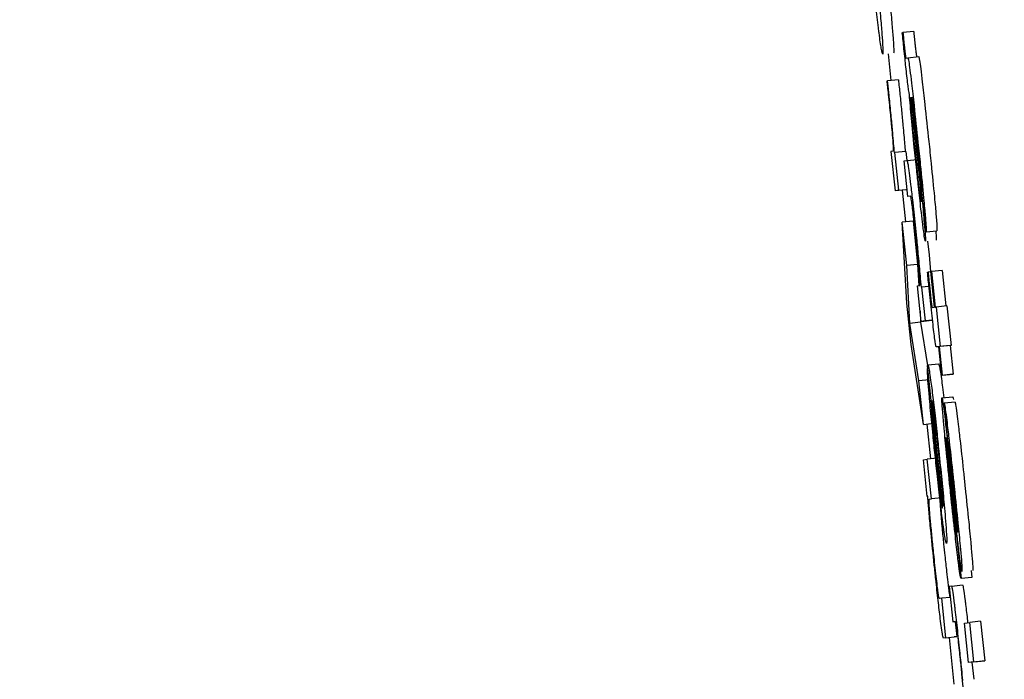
# Model space of a CAD drawing. Header units: inches. Extents: x 170 to 312, y 215 to 248.
# Tile 536 of 656: x 284.2291 to 284.2469, y 243.6171 to 243.629. Entities that reach past the tile are written whole.
import ezdxf

# ---------------------------------------------------------------- set-up
doc = ezdxf.new("R2010")
doc.units = ezdxf.units.IN
doc.header["$LTSCALE"] = 0.25
doc.header["$MEASUREMENT"] = 0
doc.layers.add('ANNOTATIONS', color=1, linetype='Continuous')
doc.layers.add('MOTOR RH', color=7, linetype='Continuous')
doc.styles.add('ARIAL', font='arial.ttf', dxfattribs={"height": 0.09375})
doc.dimstyles.new('STANDARD$0', dxfattribs={"dimtxt": 0.09375, "dimasz": 0.09375, "dimexe": 0.03125, "dimexo": 0.046875, "dimgap": 0.09, "dimtad": 0, "dimtih": 1, "dimtoh": 1, "dimdec": 4, "dimzin": 0, "dimdsep": 46, "dimtxsty": 'ARIAL', "dimcen": 0.09, "dimadec": 0, "dimazin": 0, "dimtfac": 1, "dimtdec": 4, "dimtofl": 0, "dimtmove": 0, "dimatfit": 1, "dimfxl": 1, "dimtolj": 1, "dimtzin": 0, "dimarcsym": 0})

# ---------------------------------------------------------------- blocks, each defined once
blk = doc.blocks.new('*D63')
at = {"layer": 'ANNOTATIONS', "color": 0, "lineweight": -2, "transparency": 16777216}
for p, q in [((283.942864, 244.125047), (285.788826, 244.125047)), ((285.757576, 244.031297), (285.757576, 242.331666)), ((285.757576, 240.197174), (285.757576, 241.896805)), ((285.027051, 240.103424), (285.788826, 240.103424))]:
    blk.add_line(p, q, dxfattribs=at)
at = {"layer": 'ANNOTATIONS', "color": 0, "transparency": 16777216}
for points in [[(285.741951, 244.031297), (285.773201, 244.031297), (285.757576, 244.125047)], [(285.741951, 240.197174), (285.773201, 240.197174), (285.757576, 240.103424)]]:
    blk.add_solid(points, dxfattribs=at)
at = {"layer": 'defpoints', "color": 0, "transparency": 16777216}
for p in [(283.895989, 244.125047), (284.980176, 240.103424), (285.757576, 240.103424)]:
    blk.add_point(p, dxfattribs=at)
at = {"layer": 'ANNOTATIONS', "color": 0, "transparency": 16777216, "insert": (285.757576, 242.114236), "char_height": 0.09375, "attachment_point": 5, "style": 'ARIAL'}
blk.add_mtext('\\A1;OPENING\\PHEIGHT', dxfattribs=at)
blk = doc.blocks.new('*D64')
at = {"layer": 'ANNOTATIONS', "color": 0, "lineweight": -2, "transparency": 16777216}
for p, q in [((283.942864, 244.96103), (286.443815, 244.96103)), ((286.412565, 244.86728), (286.412565, 242.749657)), ((286.412565, 240.197174), (286.412565, 242.314797)), ((285.947395, 240.103424), (286.443815, 240.103424))]:
    blk.add_line(p, q, dxfattribs=at)
at = {"layer": 'ANNOTATIONS', "color": 0, "transparency": 16777216}
for points in [[(286.39694, 244.86728), (286.42819, 244.86728), (286.412565, 244.96103)], [(286.39694, 240.197174), (286.42819, 240.197174), (286.412565, 240.103424)]]:
    blk.add_solid(points, dxfattribs=at)
at = {"layer": 'defpoints', "color": 0, "transparency": 16777216}
for p in [(283.895989, 244.96103), (285.90052, 240.103424), (286.412565, 240.103424)]:
    blk.add_point(p, dxfattribs=at)
at = {"layer": 'ANNOTATIONS', "color": 0, "transparency": 16777216, "insert": (286.412565, 242.532227), "char_height": 0.09375, "attachment_point": 5, "style": 'ARIAL'}
blk.add_mtext('\\A1;TOTAL\\PHEIGHT', dxfattribs=at)

msp = doc.modelspace()

# ---------------------------------------------------------------- linework, layer by layer
at = {"layer": 'MOTOR RH'}
for p, q in [((284.245066, 243.628771), (284.245077, 243.628773)), ((284.245273, 243.628793), (284.245077, 243.628773)), ((284.244807, 243.628389), (284.244858, 243.627903)), ((284.245132, 243.628312), (284.245167, 243.628316)), ((284.245167, 243.628316), (284.245363, 243.628337)), ((284.244799, 243.627896), (284.244786, 243.627895)), ((284.244995, 243.627917), (284.244799, 243.627896)), ((284.245216, 243.627598), (284.245226, 243.6276)), ((284.245268, 243.627171), (284.245326, 243.62661)), ((284.245274, 243.627214), (284.245335, 243.626625)), ((284.244897, 243.626626), (284.24486, 243.626622)), ((284.24486, 243.626622), (284.244935, 243.625907)), ((284.244933, 243.626601), (284.244922, 243.626599)), ((284.245129, 243.626621), (284.244933, 243.626601)), ((284.245006, 243.625916), (284.244933, 243.626601)), ((284.245102, 243.62645), (284.245149, 243.626456)), ((284.245169, 243.625807), (284.245102, 243.62645)), ((284.245129, 243.626621), (284.245147, 243.626456)), ((284.245149, 243.626456), (284.245344, 243.626477)), ((284.245131, 243.625928), (284.244935, 243.625907)), ((284.245006, 243.625916), (284.244935, 243.625907)), ((284.245006, 243.625916), (284.245156, 243.625932)), ((284.245065, 243.625921), (284.245126, 243.625346)), ((284.245156, 243.625931), (284.245131, 243.625928)), ((284.245215, 243.625813), (284.245169, 243.625807)), ((284.245496, 243.625164), (284.245421, 243.625879)), ((284.245262, 243.62536), (284.245066, 243.62534)), ((284.245149, 243.624554), (284.245066, 243.62534)), ((284.245149, 243.623871), (284.245066, 243.62534)), ((284.245262, 243.62536), (284.245344, 243.624575)), ((284.245496, 243.625164), (284.245691, 243.625185)), ((284.245525, 243.624997), (284.24555, 243.624749)), ((284.24555, 243.624749), (284.245578, 243.624442)), ((284.245344, 243.624575), (284.245149, 243.624554)), ((284.245203, 243.623505), (284.245149, 243.624554)), ((284.245344, 243.624575), (284.245364, 243.624189)), ((284.245522, 243.624436), (284.245532, 243.624437)), ((284.245583, 243.624442), (284.245532, 243.624437)), ((284.245583, 243.624444), (284.245594, 243.624445)), ((284.24565, 243.6238), (284.245583, 243.624444)), ((284.245789, 243.624466), (284.245594, 243.624445)), ((284.245594, 243.624445), (284.245661, 243.623801)), ((284.245789, 243.624466), (284.245857, 243.623822)), ((284.24534, 243.624186), (284.245384, 243.624192)), ((284.245407, 243.623543), (284.24534, 243.624186)), ((284.245405, 243.62416), (284.245414, 243.624162)), ((284.245549, 243.624176), (284.245414, 243.624162)), ((284.245414, 243.624162), (284.245478, 243.623552)), ((284.245227, 243.623127), (284.245149, 243.623871)), ((284.245607, 243.623794), (284.24565, 243.6238)), ((284.245661, 243.623801), (284.245679, 243.623803)), ((284.245875, 243.623824), (284.245679, 243.623803)), ((284.245679, 243.623803), (284.245754, 243.623089)), ((284.245875, 243.623824), (284.24595, 243.623109)), ((284.245388, 243.623727), (284.245398, 243.623526)), ((284.245398, 243.623526), (284.245203, 243.623505)), ((284.245368, 243.622466), (284.245203, 243.623505)), ((284.245398, 243.623526), (284.245523, 243.622741)), ((284.245407, 243.623543), (284.245603, 243.623563)), ((284.245478, 243.623552), (284.245407, 243.623543)), ((284.245613, 243.623566), (284.245478, 243.623552)), ((284.245451, 243.621677), (284.245227, 243.623127)), ((284.245725, 243.623085), (284.245684, 243.62308)), ((284.24578, 243.622564), (284.245725, 243.623085)), ((284.245932, 243.623107), (284.245736, 243.623087)), ((284.245754, 243.623089), (284.245736, 243.623087)), ((284.245736, 243.623087), (284.245791, 243.622566)), ((284.24595, 243.623109), (284.245754, 243.623089)), ((284.24595, 243.623109), (284.245932, 243.623107)), ((284.245932, 243.623107), (284.245987, 243.622586)), ((284.245794, 243.62016), (284.245523, 243.622739)), ((284.245529, 243.622754), (284.245725, 243.622775)), ((284.245528, 243.622693), (284.24552, 243.622692)), ((284.24552, 243.622692), (284.245587, 243.622049)), ((284.245976, 243.622585), (284.24578, 243.622564)), ((284.245791, 243.622566), (284.24578, 243.622564)), ((284.245791, 243.622566), (284.245987, 243.622586)), ((284.245987, 243.622586), (284.245976, 243.622585)), ((284.24555, 243.622486), (284.245368, 243.622466)), ((284.245451, 243.621677), (284.245368, 243.622466)), ((284.245794, 243.622351), (284.245817, 243.622161)), ((284.245784, 243.622157), (284.24598, 243.622178)), ((284.245802, 243.620189), (284.2456, 243.622111)), ((284.245824, 243.622061), (284.245826, 243.622061)), ((284.245899, 243.621346), (284.245824, 243.622061)), ((284.246022, 243.622081), (284.245826, 243.622061)), ((284.245451, 243.621677), (284.245633, 243.621697)), ((284.245509, 243.621683), (284.245575, 243.621051)), ((284.245447, 243.621036), (284.245518, 243.621045)), ((284.245517, 243.620374), (284.245447, 243.621036)), ((284.245699, 243.621064), (284.245518, 243.621045)), ((284.245593, 243.62033), (284.245518, 243.621045)), ((284.246016, 243.620056), (284.245931, 243.620834)), ((284.245936, 243.62091), (284.245994, 243.620382)), ((284.245528, 243.620375), (284.245517, 243.620374)), ((284.245557, 243.620326), (284.245593, 243.62033)), ((284.245774, 243.62035), (284.245593, 243.62033)), ((284.246068, 243.619742), (284.246071, 243.619728)), ((284.246055, 243.619601), (284.24613, 243.618887)), ((284.246313, 243.61903), (284.246326, 243.618907)), ((284.246326, 243.618907), (284.24613, 243.618887)), ((284.245962, 243.61875), (284.245912, 243.618743)), ((284.245912, 243.618743), (284.24598, 243.6181)), ((284.245962, 243.61875), (284.246158, 243.61877)), ((284.245782, 243.618529), (284.245737, 243.618523)), ((284.245933, 243.618545), (284.245782, 243.618529)), ((284.245857, 243.617815), (284.245782, 243.618529)), ((284.24598, 243.6181), (284.246024, 243.618106)), ((284.246024, 243.618105), (284.24598, 243.6181)), ((284.246025, 243.618103), (284.246053, 243.617835)), ((284.246191, 243.61808), (284.246288, 243.618092)), ((284.246267, 243.617365), (284.246191, 243.61808)), ((284.246484, 243.618113), (284.246288, 243.618092)), ((284.246363, 243.617377), (284.246288, 243.618092)), ((284.246484, 243.618113), (284.246559, 243.617398)), ((284.245857, 243.617815), (284.245812, 243.617809)), ((284.245857, 243.617815), (284.246053, 243.617835)), ((284.245913, 243.617819), (284.246002, 243.616971)), ((284.246053, 243.617835), (284.246008, 243.617829)), ((284.246462, 243.617386), (284.246267, 243.617365)), ((284.246363, 243.617377), (284.246267, 243.617365)), ((284.246327, 243.617372), (284.246359, 243.617062)), ((284.246363, 243.617377), (284.246559, 243.617398)), ((284.246559, 243.617398), (284.246462, 243.617386))]:
    msp.add_line(p, q, dxfattribs=at)
for points, knots in [([(284.244553, 243.630237), (284.244575, 243.630028), (284.244619, 243.629608), (284.244661, 243.629158), (284.244679, 243.628955), (284.244684, 243.628898)], [0, 0, 0, 0, 0.417905, 0.838485, 1, 1, 1, 1]), ([(284.244633, 243.628858), (284.244617, 243.628984), (284.244586, 243.629236), (284.244533, 243.62971), (284.2445, 243.630023), (284.244486, 243.63016)], [0, 0, 0, 0, 0.35822, 0.7171383, 1, 1, 1, 1]), ([(284.244827, 243.629486), (284.24484, 243.629347), (284.244861, 243.629135), (284.244875, 243.628975), (284.244879, 243.628919)], [0, 0, 0, 0, 0.651281, 1, 1, 1, 1]), ([(284.244711, 243.628379), (284.244704, 243.628395), (284.244692, 243.628424), (284.244658, 243.628663), (284.244637, 243.628827), (284.244633, 243.628858)], [0, 0, 0, 0, 0.524417, 0.909793, 1, 1, 1, 1]), ([(284.244684, 243.628898), (284.244692, 243.628804), (284.244711, 243.628567), (284.244718, 243.628404), (284.244713, 243.628387), (284.244711, 243.628379)], [0, 0, 0, 0, 0.276439, 0.69213, 1, 1, 1, 1]), ([(284.244879, 243.628919), (284.244887, 243.628824), (284.244907, 243.628587), (284.244914, 243.628424), (284.244909, 243.628407), (284.244906, 243.6284)], [0, 0, 0, 0, 0.276432, 0.692176, 1, 1, 1, 1]), ([(284.245115, 243.628299), (284.245108, 243.628359), (284.245092, 243.628518), (284.245076, 243.628675), (284.245066, 243.628771)], [0, 0, 0, 0, 0.381526, 1, 1, 1, 1]), ([(284.245077, 243.628773), (284.245081, 243.628738), (284.245086, 243.628686), (284.245093, 243.62861), (284.245097, 243.62857), (284.245099, 243.628549)], [0, 0, 0, 0, 0.4881854, 0.7420853, 1, 1, 1, 1]), ([(284.245273, 243.628793), (284.245276, 243.628759), (284.245281, 243.628706), (284.245289, 243.62863), (284.245293, 243.62859), (284.245295, 243.62857)], [0, 0, 0, 0, 0.4882018, 0.7420766, 1, 1, 1, 1]), ([(284.245099, 243.628549), (284.245102, 243.628524), (284.245107, 243.628479), (284.245114, 243.62842), (284.24512, 243.62837), (284.245128, 243.628318), (284.24513, 243.628314), (284.245132, 243.628312)], [0, 0, 0, 0, 0.140242, 0.256281, 0.371708, 0.556681, 1, 1, 1, 1]), ([(284.245295, 243.62857), (284.245298, 243.628545), (284.245303, 243.6285), (284.245309, 243.62844), (284.245316, 243.62839), (284.245323, 243.628339), (284.245326, 243.628335), (284.245327, 243.628332)], [0, 0, 0, 0, 0.140209, 0.256232, 0.372219, 0.556786, 1, 1, 1, 1]), ([(284.245194, 243.627656), (284.24519, 243.627675), (284.245184, 243.627704), (284.245167, 243.627831), (284.245149, 243.62798), (284.245131, 243.628144), (284.24512, 243.62825), (284.245115, 243.628299)], [0, 0, 0, 0, 0.318892, 0.503446, 0.689292, 0.85645, 1, 1, 1, 1]), ([(284.245167, 243.628316), (284.245171, 243.628306), (284.245178, 243.628288), (284.245203, 243.628107), (284.245236, 243.627834), (284.245286, 243.62738), (284.245326, 243.627008), (284.24535, 243.626782)], [0, 0, 0, 0, 0.208174, 0.351506, 0.494834, 0.694302, 1, 1, 1, 1]), ([(284.245363, 243.628337), (284.245367, 243.628327), (284.245374, 243.628309), (284.245398, 243.628128), (284.245431, 243.627854), (284.245482, 243.627401), (284.245522, 243.627028), (284.245546, 243.626803)], [0, 0, 0, 0, 0.208175, 0.351508, 0.494834, 0.694302, 1, 1, 1, 1]), ([(284.244786, 243.627895), (284.244789, 243.627869), (284.244794, 243.627819), (284.244803, 243.627737), (284.244809, 243.62768), (284.244812, 243.627649)], [0, 0, 0, 0, 0.310122, 0.619907, 1, 1, 1, 1]), ([(284.244827, 243.627632), (284.244819, 243.627709), (284.24481, 243.627797), (284.2448, 243.627884), (284.244799, 243.627896)], [0, 0, 0, 0, 0.865144, 1, 1, 1, 1]), ([(284.244995, 243.627917), (284.244999, 243.627873), (284.245009, 243.627786), (284.245018, 243.627697), (284.245023, 243.627652)], [0, 0, 0, 0, 0.498436, 1, 1, 1, 1]), ([(284.244812, 243.627649), (284.244825, 243.627524), (284.244848, 243.627298), (284.244876, 243.627007), (284.244887, 243.626882), (284.244892, 243.626821)], [0, 0, 0, 0, 0.390819, 0.706139, 1, 1, 1, 1]), ([(284.244922, 243.626599), (284.244914, 243.626709), (284.2449, 243.626881), (284.244868, 243.627232), (284.244843, 243.627477), (284.244829, 243.627612), (284.244827, 243.627632)], [0, 0, 0, 0, 0.447264, 0.699745, 0.954555, 1, 1, 1, 1]), ([(284.245023, 243.627652), (284.245033, 243.627552), (284.245054, 243.627352), (284.245084, 243.627032), (284.245105, 243.626795), (284.245114, 243.626665), (284.245118, 243.62662)], [0, 0, 0, 0, 0.222546, 0.444522, 0.808276, 1, 1, 1, 1]), ([(284.245327, 243.626281), (284.245312, 243.626421), (284.245278, 243.626749), (284.24523, 243.627241), (284.245206, 243.627517), (284.245194, 243.627656)], [0, 0, 0, 0, 0.26727, 0.629533, 1, 1, 1, 1]), ([(284.245222, 243.627468), (284.24522, 243.627497), (284.245214, 243.627569), (284.245214, 243.627597), (284.245216, 243.627598), (284.245216, 243.627598)], [0, 0, 0, 0, 0.368455, 0.910263, 1, 1, 1, 1]), ([(284.245226, 243.6276), (284.245232, 243.627531), (284.245246, 243.627393), (284.245261, 243.627246), (284.245268, 243.627171)], [0, 0, 0, 0, 0.495343, 1, 1, 1, 1]), ([(284.245241, 243.627605), (284.24524, 243.6276), (284.245239, 243.627593), (284.245243, 243.627533), (284.245247, 243.627494), (284.245248, 243.627479)], [0, 0, 0, 0, 0.560963, 0.835938, 1, 1, 1, 1]), ([(284.245341, 243.626758), (284.245326, 243.626899), (284.245304, 243.627108), (284.245275, 243.627365), (284.245258, 243.62751), (284.245245, 243.627594), (284.245242, 243.627601), (284.245241, 243.627605)], [0, 0, 0, 0, 0.342854, 0.509816, 0.6784, 0.82401, 1, 1, 1, 1]), ([(284.24526, 243.62705), (284.245253, 243.627127), (284.245238, 243.627286), (284.245227, 243.627406), (284.245222, 243.627468)], [0, 0, 0, 0, 0.489772, 1, 1, 1, 1]), ([(284.245248, 243.627479), (284.24525, 243.627455), (284.245255, 243.627407), (284.245264, 243.627316), (284.245271, 243.627251), (284.245274, 243.627214)], [0, 0, 0, 0, 0.302047, 0.603558, 1, 1, 1, 1]), ([(284.245322, 243.626432), (284.245314, 243.62651), (284.245292, 243.626726), (284.245272, 243.626924), (284.24526, 243.62705)], [0, 0, 0, 0, 0.364579, 1, 1, 1, 1]), ([(284.244892, 243.626821), (284.244895, 243.626776), (284.244905, 243.626636), (284.2449, 243.62663), (284.244897, 243.626626)], [0, 0, 0, 0, 0.3237364, 1, 1, 1, 1]), ([(284.245546, 243.626803), (284.24556, 243.626669), (284.245596, 243.626325), (284.245638, 243.625904), (284.245659, 243.625673), (284.245665, 243.625611)], [0, 0, 0, 0, 0.319392, 0.817388, 1, 1, 1, 1]), ([(284.245335, 243.626625), (284.245353, 243.626445), (284.245391, 243.626082), (284.245425, 243.625738), (284.245442, 243.625564)], [0, 0, 0, 0, 0.495932, 1, 1, 1, 1]), ([(284.245421, 243.625879), (284.245421, 243.625888), (284.245423, 243.625904), (284.245414, 243.626018), (284.245399, 243.626191), (284.245374, 243.626447), (284.245353, 243.626646), (284.245341, 243.626758)], [0, 0, 0, 0, 0.224873, 0.383614, 0.542871, 0.742033, 1, 1, 1, 1]), ([(284.24535, 243.626782), (284.245364, 243.626648), (284.2454, 243.626304), (284.245442, 243.625884), (284.245463, 243.625653), (284.245469, 243.625591)], [0, 0, 0, 0, 0.319044, 0.81709, 1, 1, 1, 1]), ([(284.245149, 243.626456), (284.245154, 243.626446), (284.245162, 243.626431), (284.245188, 243.626253), (284.245216, 243.626031), (284.245253, 243.625704), (284.245281, 243.625445), (284.245297, 243.62529)], [0, 0, 0, 0, 0.315064, 0.48809, 0.635656, 0.783508, 1, 1, 1, 1]), ([(284.245326, 243.62661), (284.245339, 243.626484), (284.24536, 243.626273), (284.245386, 243.626017), (284.245396, 243.62591), (284.245399, 243.625871)], [0, 0, 0, 0, 0.486926, 0.817094, 1, 1, 1, 1]), ([(284.24538, 243.625906), (284.245372, 243.625976), (284.245354, 243.626136), (284.245333, 243.626325), (284.245322, 243.626432)], [0, 0, 0, 0, 0.437242, 1, 1, 1, 1]), ([(284.245432, 243.625341), (284.245423, 243.625417), (284.2454, 243.625606), (284.245363, 243.62594), (284.245337, 243.626182), (284.245327, 243.626281)], [0, 0, 0, 0, 0.285258, 0.705861, 1, 1, 1, 1]), ([(284.245303, 243.625128), (284.245293, 243.625219), (284.245277, 243.625371), (284.245255, 243.62556), (284.245238, 243.625697), (284.245223, 243.625799), (284.245218, 243.625807), (284.245215, 243.625813)], [0, 0, 0, 0, 0.206481, 0.347765, 0.488796, 0.69312, 1, 1, 1, 1]), ([(284.245409, 243.625707), (284.245407, 243.625714), (284.245403, 243.625726), (284.245391, 243.62582), (284.245383, 243.625884), (284.24538, 243.625906)], [0, 0, 0, 0, 0.491707, 0.824978, 1, 1, 1, 1]), ([(284.245399, 243.625871), (284.245403, 243.625831), (284.245409, 243.625751), (284.245411, 243.625711), (284.245409, 243.625708), (284.245409, 243.625707)], [0, 0, 0, 0, 0.412598, 0.826409, 1, 1, 1, 1]), ([(284.245442, 243.625564), (284.245448, 243.625502), (284.245463, 243.625334), (284.245473, 243.625217), (284.245479, 243.625143)], [0, 0, 0, 0, 0.371, 1, 1, 1, 1]), ([(284.245469, 243.625591), (284.245477, 243.625499), (284.245493, 243.625317), (284.2455, 243.625184), (284.245497, 243.62517), (284.245496, 243.625164)], [0, 0, 0, 0, 0.344156, 0.688358, 1, 1, 1, 1]), ([(284.245665, 243.625611), (284.245672, 243.62552), (284.245688, 243.625337), (284.245696, 243.625204), (284.245693, 243.625191), (284.245691, 243.625185)], [0, 0, 0, 0, 0.344141, 0.688376, 1, 1, 1, 1]), ([(284.245297, 243.62529), (284.245305, 243.62521), (284.245326, 243.625016), (284.245344, 243.624834), (284.245354, 243.624728)], [0, 0, 0, 0, 0.414187, 1, 1, 1, 1]), ([(284.245484, 243.624993), (284.24548, 243.625003), (284.245473, 243.625022), (284.245452, 243.625175), (284.245437, 243.625299), (284.245432, 243.625341)], [0, 0, 0, 0, 0.445853, 0.812564, 1, 1, 1, 1]), ([(284.245368, 243.624447), (284.245361, 243.624534), (284.245348, 243.624683), (284.245323, 243.624935), (284.245309, 243.625075), (284.245303, 243.625128)], [0, 0, 0, 0, 0.4699202, 0.7983337, 1, 1, 1, 1]), ([(284.245479, 243.625143), (284.245481, 243.625107), (284.245488, 243.625012), (284.245485, 243.625), (284.245484, 243.624993)], [0, 0, 0, 0, 0.377379, 1, 1, 1, 1]), ([(284.245674, 243.625164), (284.245677, 243.625127), (284.245684, 243.625032), (284.245681, 243.62502), (284.245679, 243.625013)], [0, 0, 0, 0, 0.377597, 1, 1, 1, 1]), ([(284.245354, 243.624728), (284.245366, 243.624601), (284.245385, 243.624393), (284.245399, 243.624226), (284.245405, 243.62416)], [0, 0, 0, 0, 0.6071, 1, 1, 1, 1]), ([(284.245384, 243.624192), (284.245385, 243.624203), (284.245386, 243.624225), (284.245377, 243.624345), (284.24537, 243.624427), (284.245368, 243.624447)], [0, 0, 0, 0, 0.431322, 0.860454, 1, 1, 1, 1]), ([(284.245575, 243.623918), (284.245567, 243.623994), (284.245549, 243.624167), (284.245532, 243.624339), (284.245522, 243.624436)], [0, 0, 0, 0, 0.440308, 1, 1, 1, 1]), ([(284.245532, 243.624437), (284.245537, 243.624393), (284.245546, 243.624306), (284.245555, 243.624217), (284.24556, 243.624173)], [0, 0, 0, 0, 0.498331, 1, 1, 1, 1]), ([(284.24556, 243.624173), (284.245563, 243.624137), (284.245572, 243.624056), (284.245583, 243.623955), (284.245589, 243.623904), (284.245591, 243.623888)], [0, 0, 0, 0, 0.356409, 0.809217, 1, 1, 1, 1]), ([(284.245622, 243.623486), (284.245615, 243.623555), (284.245599, 243.623695), (284.245583, 243.623843), (284.245575, 243.623918)], [0, 0, 0, 0, 0.49064, 1, 1, 1, 1]), ([(284.245591, 243.623888), (284.245593, 243.623873), (284.245598, 243.623832), (284.245604, 243.623799), (284.245606, 243.623796), (284.245607, 243.623794)], [0, 0, 0, 0, 0.19182, 0.490831, 1, 1, 1, 1]), ([(284.245659, 243.623185), (284.245654, 243.623225), (284.245643, 243.623301), (284.245629, 243.623426), (284.245622, 243.623486)], [0, 0, 0, 0, 0.5138715, 1, 1, 1, 1]), ([(284.245684, 243.62308), (284.245682, 243.623082), (284.245678, 243.623085), (284.245672, 243.623102), (284.245663, 243.623157), (284.245659, 243.623185)], [0, 0, 0, 0, 0.3909991, 0.6914593, 1, 1, 1, 1]), ([(284.245523, 243.622739), (284.245524, 243.622743), (284.245526, 243.622749), (284.245528, 243.622752), (284.245529, 243.622754)], [0, 0, 0, 0, 0.499951, 1, 1, 1, 1]), ([(284.245529, 243.622754), (284.245532, 243.622748), (284.245541, 243.622733), (284.245566, 243.622581), (284.245592, 243.622383), (284.245599, 243.622331)], [0, 0, 0, 0, 0.305654, 0.818312, 1, 1, 1, 1]), ([(284.245725, 243.622775), (284.245728, 243.622769), (284.245737, 243.622754), (284.245762, 243.622601), (284.245788, 243.622403), (284.245794, 243.622351)], [0, 0, 0, 0, 0.305675, 0.818312, 1, 1, 1, 1]), ([(284.245559, 243.622148), (284.245551, 243.622239), (284.245532, 243.622463), (284.245521, 243.622625), (284.24552, 243.622677), (284.24552, 243.622692)], [0, 0, 0, 0, 0.336311, 0.819982, 1, 1, 1, 1]), ([(284.245599, 243.622331), (284.245612, 243.622223), (284.245639, 243.622007), (284.245686, 243.621589), (284.245715, 243.621311), (284.245728, 243.621191)], [0, 0, 0, 0, 0.3613717, 0.7244002, 1, 1, 1, 1]), ([(284.24598, 243.622178), (284.245981, 243.622176), (284.245983, 243.622173), (284.245989, 243.622143), (284.245992, 243.622127)], [0, 0, 0, 0, 0.436305, 1, 1, 1, 1]), ([(284.24566, 243.621121), (284.245647, 243.62124), (284.245618, 243.621521), (284.245583, 243.621878), (284.245565, 243.622076), (284.245559, 243.622148)], [0, 0, 0, 0, 0.319281, 0.752549, 1, 1, 1, 1]), ([(284.245587, 243.622049), (284.24559, 243.622009), (284.245595, 243.621929), (284.245604, 243.62181), (284.245609, 243.62175)], [0, 0, 0, 0, 0.496126, 1, 1, 1, 1]), ([(284.2456, 243.622111), (284.245609, 243.622071), (284.245621, 243.622015), (284.245654, 243.621756), (284.245681, 243.621527), (284.245703, 243.621321), (284.245716, 243.621205), (284.245719, 243.621173)], [0, 0, 0, 0, 0.451374, 0.619323, 0.788425, 0.940542, 1, 1, 1, 1]), ([(284.245813, 243.621724), (284.245804, 243.621825), (284.245787, 243.622027), (284.24578, 243.622145), (284.245783, 243.622155), (284.245784, 243.622157)], [0, 0, 0, 0, 0.406995, 0.81657, 1, 1, 1, 1]), ([(284.245784, 243.622157), (284.245785, 243.622156), (284.245788, 243.622152), (284.245793, 243.622123), (284.245796, 243.622106)], [0, 0, 0, 0, 0.436258, 1, 1, 1, 1]), ([(284.245796, 243.622106), (284.245802, 243.622066), (284.245813, 243.621996), (284.245832, 243.621837), (284.24584, 243.621768)], [0, 0, 0, 0, 0.566139, 1, 1, 1, 1]), ([(284.245826, 243.622061), (284.24583, 243.622044), (284.245838, 243.62201), (284.245861, 243.621831), (284.24588, 243.621679), (284.245887, 243.621615)], [0, 0, 0, 0, 0.3681422, 0.7371393, 1, 1, 1, 1]), ([(284.246022, 243.622081), (284.246026, 243.622064), (284.246033, 243.62203), (284.246057, 243.621852), (284.246075, 243.6217), (284.246083, 243.621636)], [0, 0, 0, 0, 0.368273, 0.737071, 1, 1, 1, 1]), ([(284.245609, 243.62175), (284.245613, 243.621709), (284.24562, 243.621625), (284.24563, 243.621523), (284.245635, 243.621471)], [0, 0, 0, 0, 0.490328, 1, 1, 1, 1]), ([(284.245932, 243.620528), (284.245909, 243.620744), (284.24587, 243.62112), (284.245831, 243.62152), (284.245817, 243.621684), (284.245813, 243.621724)], [0, 0, 0, 0, 0.504482, 0.879414, 1, 1, 1, 1]), ([(284.24584, 243.621768), (284.24585, 243.621679), (284.245881, 243.621408), (284.245914, 243.62111), (284.245936, 243.62091)], [0, 0, 0, 0, 0.329987, 1, 1, 1, 1]), ([(284.246083, 243.621636), (284.246095, 243.621539), (284.246125, 243.621282), (284.246167, 243.620888), (284.246196, 243.620614), (284.246205, 243.620528)], [0, 0, 0, 0, 0.296684, 0.781671, 1, 1, 1, 1]), ([(284.245635, 243.621471), (284.245638, 243.621442), (284.245644, 243.621383), (284.245656, 243.621269), (284.245664, 243.621185), (284.24567, 243.621132)], [0, 0, 0, 0, 0.271918, 0.544765, 1, 1, 1, 1]), ([(284.245887, 243.621615), (284.245899, 243.621518), (284.245929, 243.621261), (284.245972, 243.620868), (284.246001, 243.620593), (284.24601, 243.620508)], [0, 0, 0, 0, 0.296677, 0.781275, 1, 1, 1, 1]), ([(284.245858, 243.621443), (284.245857, 243.621438), (284.245856, 243.621427), (284.245863, 243.62134), (284.24587, 243.621253), (284.245874, 243.621211)], [0, 0, 0, 0, 0.339267, 0.679502, 1, 1, 1, 1]), ([(284.245864, 243.621412), (284.245863, 243.621417), (284.245861, 243.621427), (284.245859, 243.621439), (284.245858, 243.621441), (284.245858, 243.621443)], [0, 0, 0, 0, 0.306835, 0.614072, 1, 1, 1, 1]), ([(284.245882, 243.621275), (284.24588, 243.621291), (284.245874, 243.621336), (284.245868, 243.621381), (284.245865, 243.621403), (284.245864, 243.621412)], [0, 0, 0, 0, 0.244763, 0.674082, 1, 1, 1, 1]), ([(284.245931, 243.620834), (284.245923, 243.620909), (284.245906, 243.621063), (284.24589, 243.621204), (284.245882, 243.621275)], [0, 0, 0, 0, 0.495751, 1, 1, 1, 1]), ([(284.245923, 243.621187), (284.24592, 243.621213), (284.245912, 243.621272), (284.245905, 243.621317), (284.245901, 243.621336), (284.245899, 243.621346)], [0, 0, 0, 0, 0.280029, 0.635712, 1, 1, 1, 1]), ([(284.245793, 243.619949), (284.24578, 243.620057), (284.245753, 243.620274), (284.245704, 243.620702), (284.245674, 243.620992), (284.24566, 243.621121)], [0, 0, 0, 0, 0.354848, 0.71145, 1, 1, 1, 1]), ([(284.24567, 243.621132), (284.245677, 243.621066), (284.245694, 243.620905), (284.24571, 243.620759), (284.24572, 243.620673)], [0, 0, 0, 0, 0.41483, 1, 1, 1, 1]), ([(284.245719, 243.621173), (284.24573, 243.621066), (284.245752, 243.620851), (284.245772, 243.620641), (284.24578, 243.62055), (284.245782, 243.620536)], [0, 0, 0, 0, 0.4581731, 0.9194356, 1, 1, 1, 1]), ([(284.245728, 243.621191), (284.245746, 243.621017), (284.245782, 243.620668), (284.245822, 243.620254), (284.245838, 243.620062), (284.245845, 243.619986)], [0, 0, 0, 0, 0.377572, 0.756824, 1, 1, 1, 1]), ([(284.245874, 243.621211), (284.245883, 243.62112), (284.245902, 243.620919), (284.245926, 243.620691), (284.245939, 243.620567)], [0, 0, 0, 0, 0.45569, 1, 1, 1, 1]), ([(284.245958, 243.620882), (284.245949, 243.620965), (284.245936, 243.621076), (284.245926, 243.621164), (284.245923, 243.621187)], [0, 0, 0, 0, 0.734215, 1, 1, 1, 1]), ([(284.246002, 243.620481), (284.245994, 243.620548), (284.24598, 243.620684), (284.245965, 243.620816), (284.245958, 243.620882)], [0, 0, 0, 0, 0.49395, 1, 1, 1, 1]), ([(284.24572, 243.620673), (284.245727, 243.620615), (284.245743, 243.620479), (284.245755, 243.620389), (284.245762, 243.620336)], [0, 0, 0, 0, 0.423509, 1, 1, 1, 1]), ([(284.245939, 243.620567), (284.245949, 243.620476), (284.245971, 243.620266), (284.245997, 243.620032), (284.246011, 243.619911), (284.246013, 243.61989)], [0, 0, 0, 0, 0.384978, 0.891144, 1, 1, 1, 1]), ([(284.245782, 243.620536), (284.245786, 243.620483), (284.245799, 243.620325), (284.245802, 243.620239), (284.245802, 243.620201), (284.245802, 243.620189)], [0, 0, 0, 0, 0.261542, 0.77004, 1, 1, 1, 1]), ([(284.246067, 243.619308), (284.246052, 243.619436), (284.246015, 243.619745), (284.245968, 243.620189), (284.245938, 243.620467), (284.245932, 243.620528)], [0, 0, 0, 0, 0.355761, 0.858094, 1, 1, 1, 1]), ([(284.245994, 243.620382), (284.246004, 243.62029), (284.246022, 243.620123), (284.246043, 243.619936), (284.246052, 243.619857), (284.246054, 243.619841)], [0, 0, 0, 0, 0.493525, 0.893902, 1, 1, 1, 1]), ([(284.246056, 243.619933), (284.246049, 243.620011), (284.246033, 243.62018), (284.246013, 243.620375), (284.246002, 243.620481)], [0, 0, 0, 0, 0.457992, 1, 1, 1, 1]), ([(284.24601, 243.620508), (284.246031, 243.620299), (284.246069, 243.619937), (284.246104, 243.619576), (284.246117, 243.619435), (284.246119, 243.619412)], [0, 0, 0, 0, 0.534799, 0.926501, 1, 1, 1, 1]), ([(284.246205, 243.620528), (284.246227, 243.62032), (284.246265, 243.619958), (284.2463, 243.619596), (284.246313, 243.619455), (284.246315, 243.619433)], [0, 0, 0, 0, 0.534794, 0.926487, 1, 1, 1, 1]), ([(284.245646, 243.61913), (284.245625, 243.619328), (284.24559, 243.619661), (284.245552, 243.620067), (284.245535, 243.620269), (284.245529, 243.620353), (284.245528, 243.620375)], [0, 0, 0, 0, 0.3859929, 0.6485193, 0.910576, 1, 1, 1, 1]), ([(284.245551, 243.62028), (284.245551, 243.620294), (284.245552, 243.620323), (284.245555, 243.620325), (284.245557, 243.620326)], [0, 0, 0, 0, 0.496831, 1, 1, 1, 1]), ([(284.245563, 243.620092), (284.24556, 243.62013), (284.245554, 243.620215), (284.245552, 243.620256), (284.245551, 243.62028)], [0, 0, 0, 0, 0.438277, 1, 1, 1, 1]), ([(284.245747, 243.6203), (284.245747, 243.620283), (284.245749, 243.620244), (284.245755, 243.62016), (284.245759, 243.620113)], [0, 0, 0, 0, 0.43818, 1, 1, 1, 1]), ([(284.245762, 243.620336), (284.245768, 243.620296), (284.245783, 243.620196), (284.24579, 243.620174), (284.245794, 243.62016)], [0, 0, 0, 0, 0.4008339, 1, 1, 1, 1]), ([(284.245641, 243.619281), (284.24563, 243.619386), (284.245608, 243.619596), (284.245581, 243.619884), (284.245569, 243.620022), (284.245563, 243.620092)], [0, 0, 0, 0, 0.326988, 0.655404, 1, 1, 1, 1]), ([(284.245759, 243.620113), (284.245767, 243.620015), (284.245781, 243.619849), (284.245812, 243.619542), (284.245829, 243.619371), (284.245837, 243.619301)], [0, 0, 0, 0, 0.46494, 0.780922, 1, 1, 1, 1]), ([(284.246091, 243.61939), (284.246081, 243.619477), (284.246057, 243.619687), (284.246031, 243.619919), (284.246016, 243.620056)], [0, 0, 0, 0, 0.4121734, 1, 1, 1, 1]), ([(284.245866, 243.619518), (284.245862, 243.619524), (284.245852, 243.619541), (284.245826, 243.619698), (284.245799, 243.619905), (284.245793, 243.619949)], [0, 0, 0, 0, 0.3380281, 0.8573578, 1, 1, 1, 1]), ([(284.245845, 243.619986), (284.245851, 243.619902), (284.245869, 243.619677), (284.245874, 243.61954), (284.245868, 243.619524), (284.245866, 243.619518)], [0, 0, 0, 0, 0.266252, 0.712054, 1, 1, 1, 1]), ([(284.246013, 243.61989), (284.246019, 243.619839), (284.246034, 243.619723), (284.246047, 243.619634), (284.246052, 243.619612), (284.246055, 243.619601)], [0, 0, 0, 0, 0.293909, 0.667504, 1, 1, 1, 1]), ([(284.246071, 243.619728), (284.246072, 243.619732), (284.246072, 243.619741), (284.246067, 243.619817), (284.24606, 243.619895), (284.246056, 243.619933)], [0, 0, 0, 0, 0.331619, 0.664264, 1, 1, 1, 1]), ([(284.246054, 243.619841), (284.246056, 243.619829), (284.246059, 243.619803), (284.246064, 243.619768), (284.246066, 243.619752), (284.246068, 243.619742)], [0, 0, 0, 0, 0.236964, 0.531134, 1, 1, 1, 1]), ([(284.246133, 243.619067), (284.246127, 243.619103), (284.246117, 243.619172), (284.246099, 243.61932), (284.246091, 243.61939)], [0, 0, 0, 0, 0.531222, 1, 1, 1, 1]), ([(284.246119, 243.619412), (284.246127, 243.619325), (284.246142, 243.619149), (284.246149, 243.619029), (284.246146, 243.619018), (284.246145, 243.619013)], [0, 0, 0, 0, 0.369212, 0.73979, 1, 1, 1, 1]), ([(284.246315, 243.619433), (284.246322, 243.619345), (284.246338, 243.61917), (284.246344, 243.619049), (284.246342, 243.619038), (284.246341, 243.619034)], [0, 0, 0, 0, 0.369215, 0.739791, 1, 1, 1, 1]), ([(284.245704, 243.618715), (284.245698, 243.618768), (284.245685, 243.618874), (284.245662, 243.619077), (284.245648, 243.619213), (284.245641, 243.619281)], [0, 0, 0, 0, 0.336164, 0.670864, 1, 1, 1, 1]), ([(284.245837, 243.619301), (284.245847, 243.619203), (284.245865, 243.619035), (284.245887, 243.618843), (284.245896, 243.618764), (284.2459, 243.618736)], [0, 0, 0, 0, 0.473705, 0.815035, 1, 1, 1, 1]), ([(284.24613, 243.618887), (284.246125, 243.618901), (284.246116, 243.618925), (284.246089, 243.619123), (284.246072, 243.619263), (284.246067, 243.619308)], [0, 0, 0, 0, 0.499337, 0.840937, 1, 1, 1, 1]), ([(284.245754, 243.61816), (284.245741, 243.618265), (284.245716, 243.618476), (284.245678, 243.618827), (284.245655, 243.619045), (284.245646, 243.61913)], [0, 0, 0, 0, 0.37855, 0.755585, 1, 1, 1, 1]), ([(284.246145, 243.619013), (284.246144, 243.619015), (284.246141, 243.619018), (284.246136, 243.619051), (284.246133, 243.619067)], [0, 0, 0, 0, 0.494153, 1, 1, 1, 1]), ([(284.245737, 243.618523), (284.245734, 243.618529), (284.245729, 243.618537), (284.245714, 243.618633), (284.245706, 243.618697), (284.245704, 243.618715)], [0, 0, 0, 0, 0.611493, 0.887076, 1, 1, 1, 1]), ([(284.2459, 243.618736), (284.245905, 243.618694), (284.245919, 243.618588), (284.245927, 243.618554), (284.24593, 243.618549), (284.245931, 243.618548)], [0, 0, 0, 0, 0.328729, 0.838907, 1, 1, 1, 1]), ([(284.246013, 243.618426), (284.246003, 243.618503), (284.245983, 243.618657), (284.245969, 243.618739), (284.245964, 243.618747), (284.245962, 243.61875)], [0, 0, 0, 0, 0.373634, 0.745615, 1, 1, 1, 1]), ([(284.246158, 243.61877), (284.246163, 243.618758), (284.24617, 243.618738), (284.246192, 243.618575), (284.246206, 243.61847), (284.246209, 243.618447)], [0, 0, 0, 0, 0.528954, 0.896444, 1, 1, 1, 1]), ([(284.246108, 243.617577), (284.246093, 243.617717), (284.246063, 243.617999), (284.246031, 243.618281), (284.246016, 243.618404), (284.246013, 243.618426)], [0, 0, 0, 0, 0.4469639, 0.8975953, 1, 1, 1, 1]), ([(284.246209, 243.618447), (284.24622, 243.618357), (284.246233, 243.61825), (284.246248, 243.618109), (284.246251, 243.618087)], [0, 0, 0, 0, 0.8427953, 1, 1, 1, 1]), ([(284.245812, 243.617809), (284.245807, 243.617817), (284.2458, 243.61783), (284.24578, 243.617956), (284.245761, 243.6181), (284.245754, 243.61816)], [0, 0, 0, 0, 0.470137, 0.777238, 1, 1, 1, 1]), ([(284.246024, 243.618106), (284.246026, 243.618104), (284.246029, 243.618101), (284.246038, 243.61806), (284.246047, 243.618005), (284.246055, 243.617943), (284.246057, 243.617926)], [0, 0, 0, 0, 0.3759905, 0.6364206, 0.8984612, 1, 1, 1, 1]), ([(284.246057, 243.617926), (284.246063, 243.617877), (284.246075, 243.617779), (284.246095, 243.617599), (284.246107, 243.61748), (284.246113, 243.617428)], [0, 0, 0, 0, 0.359003, 0.717774, 1, 1, 1, 1]), ([(284.246163, 243.617041), (284.246156, 243.617109), (284.246139, 243.617282), (284.24612, 243.617465), (284.246108, 243.617577)], [0, 0, 0, 0, 0.393307, 1, 1, 1, 1]), ([(284.246113, 243.617428), (284.246122, 243.617337), (284.246141, 243.617156), (284.246167, 243.616885), (284.246177, 243.616759), (284.246183, 243.616687)], [0, 0, 0, 0, 0.301188, 0.603154, 1, 1, 1, 1])]:
    msp.add_open_spline(points, degree=3, knots=knots, dxfattribs=at)

# ---------------------------------------------------------------- dimensions: what is measured, and where the dimension line sits
at = {"layer": 'ANNOTATIONS'}
for base, p1, p2, text, picture, middle in [((286.412565, 240.103424), (283.895989, 244.96103), (285.90052, 240.103424), 'TOTAL\\PHEIGHT', '*D64', (286.412565, 242.532227)), ((285.757576, 240.103424), (283.895989, 244.125047), (284.980176, 240.103424), 'OPENING\\PHEIGHT', '*D63', (285.757576, 242.114236))]:
    dim = msp.add_linear_dim(base=base, p1=p1, p2=p2, angle=90, text=text, dimstyle='STANDARD$0', dxfattribs=at)
    dim.commit()
    dim.dimension.update_dxf_attribs({"geometry": picture, "text_midpoint": middle})

doc.saveas('drawing.dxf')
